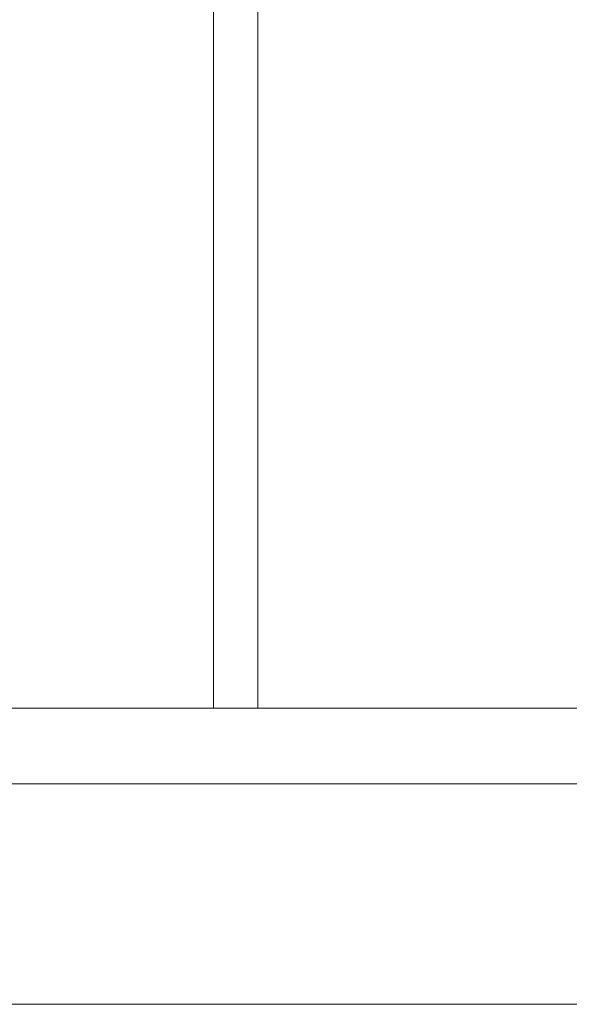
# Model space of a CAD drawing. Header units: millimetres. Extents: x 321 to 585, y -277 to 9.
# Tile 1012 of 1056: x 380.325 to 381.067, y -40.113 to -38.783. Entities that reach past the tile are written whole.
import ezdxf

# ---------------------------------------------------------------- set-up
doc = ezdxf.new("R2010")
doc.units = ezdxf.units.MM
doc.header["$MEASUREMENT"] = 0
for name, color, linetype, lineweight in [('IFC-Laje-Contorno', 134, 'Continuous', 5), ('IFC-Parede padrão-Contorno', 44, 'Continuous', 5), ('IFC-Parede-Contorno', 42, 'Continuous', 5)]:
    doc.layers.add(name, color=color, linetype=linetype, lineweight=lineweight)

msp = doc.modelspace()

# ---------------------------------------------------------------- linework, layer by layer
at = {"layer": 'IFC-Laje-Contorno', "color": 7, "lineweight": 5}
msp.add_line((378.8256, -39.8154), (386.923, -39.8154), dxfattribs=at)
at = {"layer": 'IFC-Parede padrão-Contorno', "color": 7, "lineweight": 5}
for p, q in [((380.5865, -39.7132), (380.5865, -38.7154)), ((380.6465, -39.7132), (380.6465, -38.7154))]:
    msp.add_line(p, q, dxfattribs=at)
at = {"layer": 'IFC-Parede-Contorno', "color": 7, "lineweight": 5}
for p, q in [((376.8358, -39.7132), (381.9118, -39.7132)), ((376.7759, -40.1132), (381.8122, -40.1132))]:
    msp.add_line(p, q, dxfattribs=at)

doc.saveas('drawing.dxf')
